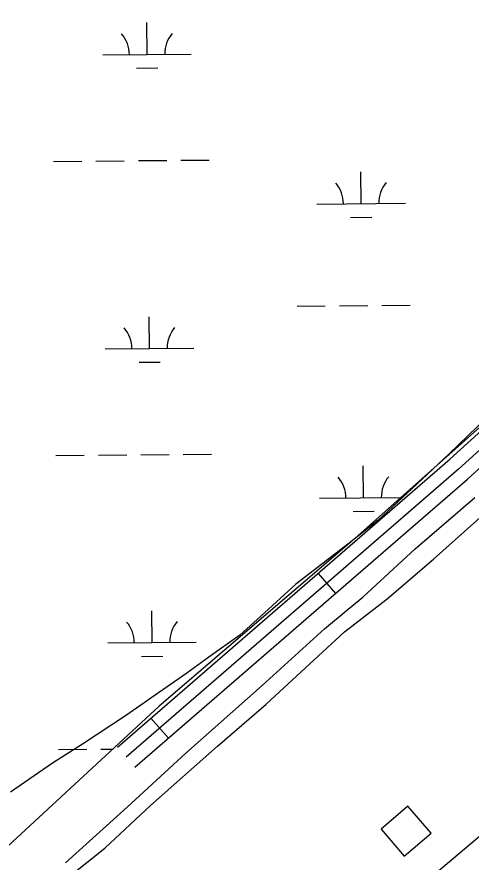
# Model space of a CAD drawing. Extents: x 3568792 to 3606828, y 529143 to 554785.
# Drawn here: x 3580651 to 3581164, y 541476 to 542432 of the extents above; entities that cross this region are included whole.
import ezdxf

# ---------------------------------------------------------------- set-up
doc = ezdxf.new("R2010")
doc.units = 0
for name, color, linetype in [('V-BLDG-OTLN', 7, 'Continuous'), ('V-ROAD-CNTR', 7, 'Continuous'), ('V-SITE-VEGE', 7, 'Continuous'), ('V-TOPO-SHOR', 7, 'Continuous'), ('V-WETL-SWMP', 7, 'Continuous')]:
    doc.layers.add(name, color=color, linetype=linetype)

msp = doc.modelspace()

# ---------------------------------------------------------------- linework, layer by layer
at = {"layer": 'V-BLDG-OTLN'}
msp.add_lwpolyline([(3581088.29, 541483.19), (3581118.69, 541509.19), (3581092.69, 541539.59), (3581062.29, 541513.59)], close=True, dxfattribs=at)
at = {"layer": 'V-ROAD-CNTR'}
for p, q in [((3580991.07, 541802.97), (3581010.72, 541780.3)), ((3580802.2, 541639.17), (3580821.85, 541616.51))]:
    msp.add_line(p, q, dxfattribs=at)
for points in [[(3580764.42, 541606.41), (3581139.98, 541932.11), (3581445.14, 542208.83), (3581698.31, 542418.81)], [(3581707.89, 542407.26), (3581454.97, 542197.5), (3581149.93, 541920.88), (3580774.25, 541595.08)], [(3580784.08, 541583.75), (3581159.88, 541909.66), (3581464.8, 542186.17), (3581717.46, 542395.72)], [(3580782.5, 541175.49), (3581180.67, 541511.76), (3581562.43, 541838.25), (3581758.19, 542004.05)]]:
    msp.add_lwpolyline(points, dxfattribs=at)
at = {"layer": 'V-SITE-VEGE'}
msp.add_lwpolyline([(3581181.25, 541978.79), (3581139.35, 541938.04), (3581108.78, 541909.73), (3581058.96, 541863.32), (3581026.12, 541837.28), (3580966.11, 541790.87), (3580926.47, 541754.64), (3580902.69, 541733.13), (3580867.59, 541708.23), (3580842.68, 541690.11), (3580801.92, 541661.82), (3580774.74, 541642.57), (3580724.92, 541609.74), (3580690.95, 541588.23), (3580643.39, 541555.41)], dxfattribs=at)
at = {"layer": 'V-TOPO-SHOR'}
for points in [[(3580705.45, 541475.47), (3580775.15, 541538.72), (3580841.64, 541599.69), (3580927.84, 541676.24), (3580998.45, 541740.41), (3581025.05, 541762.41), (3581041.55, 541776.16), (3581100.7, 541830.7), (3581168.11, 541888.92)], [(3580688.94, 541443.38), (3580749.93, 541491.97), (3580801.74, 541540.55), (3580877.4, 541607.48), (3580932.42, 541655.15), (3581020.92, 541736.74), (3581069.06, 541774.32), (3581121.33, 541819.24), (3581180.94, 541872.41)]]:
    msp.add_lwpolyline(points, dxfattribs=at)
at = {"layer": 'V-WETL-SWMP'}
for p, q in [((3580797.8, 542390), (3580797.5, 542426)), ((3580747.8, 542389.58), (3580847.8, 542390.43)), ((3580785.93, 542374.47), (3580809.93, 542374.68)), ((3580691.98, 542269.04), (3580723.97, 542269.31)), ((3580739.97, 542269.44), (3580771.97, 542269.71)), ((3580787.97, 542269.85), (3580819.97, 542270.12)), ((3580835.97, 542270.25), (3580867.97, 542270.52)), ((3581039.71, 542221.23), (3581039.4, 542257.22)), ((3580989.71, 542220.8), (3581089.71, 542221.65)), ((3581027.84, 542205.69), (3581051.84, 542205.9)), ((3580967.28, 542105.18), (3580999.27, 542105.45)), ((3581015.27, 542105.58), (3581047.27, 542105.85)), ((3581063.27, 542105.99), (3581095.27, 542106.26)), ((3580800.61, 542057.34), (3580800.31, 542093.34)), ((3580750.61, 542056.92), (3580850.61, 542057.76)), ((3580788.74, 542041.81), (3580812.74, 542042.01)), ((3580694.78, 541936.37), (3580726.78, 541936.64)), ((3580742.78, 541936.78), (3580774.78, 541937.05)), ((3580790.78, 541937.18), (3580822.78, 541937.45)), ((3580838.78, 541937.59), (3580870.78, 541937.86)), ((3581042.51, 541888.56), (3581042.21, 541924.56)), ((3580992.52, 541888.14), (3581084.73, 541888.92)), ((3581030.64, 541873.03), (3581054.64, 541873.23)), ((3580803.42, 541724.68), (3580803.11, 541760.68)), ((3580753.42, 541724.26), (3580853.41, 541725.1)), ((3580791.55, 541709.15), (3580815.55, 541709.35)), ((3580697.59, 541603.71), (3580729.59, 541603.98)), ((3580745.59, 541604.11), (3580759, 541604.23))]:
    msp.add_line(p, q, dxfattribs=at)
msp.add_lwpolyline([(3581906.73, 542591.86), (3581649.77, 542378.72), (3581356.36, 542130.96), (3581029.24, 541839.48), (3580811.46, 541652.75), (3580604.62, 541461.46), (3580416.9, 541277.46), (3580361.32, 541225.54), (3580354.03, 541218.25), (3580344.01, 541220.98), (3580335.81, 541227.36), (3580276.61, 541353.1), (3580098.12, 541770.4), (3579889.56, 542221.41), (3579765.71, 542510.24)], dxfattribs=at)
for centre, start, end in [((3580742.56, 542390.01), 359.71153, 41.25518), ((3580853.04, 542390.95), 139.71152, 181.25518), ((3580984.46, 542221.23), 359.71153, 41.25518), ((3581094.94, 542222.17), 139.71152, 181.25518), ((3580745.36, 542057.35), 359.71153, 41.25518), ((3580855.85, 542058.28), 139.71152, 181.25518), ((3580987.27, 541888.57), 359.71153, 41.25518), ((3581097.75, 541889.5), 139.71152, 181.25518), ((3580748.17, 541724.69), 359.71153, 41.25518), ((3580858.65, 541725.62), 139.71152, 181.25518)]:
    msp.add_arc(centre, 35.25, start, end, dxfattribs=at)

doc.saveas('drawing.dxf')
